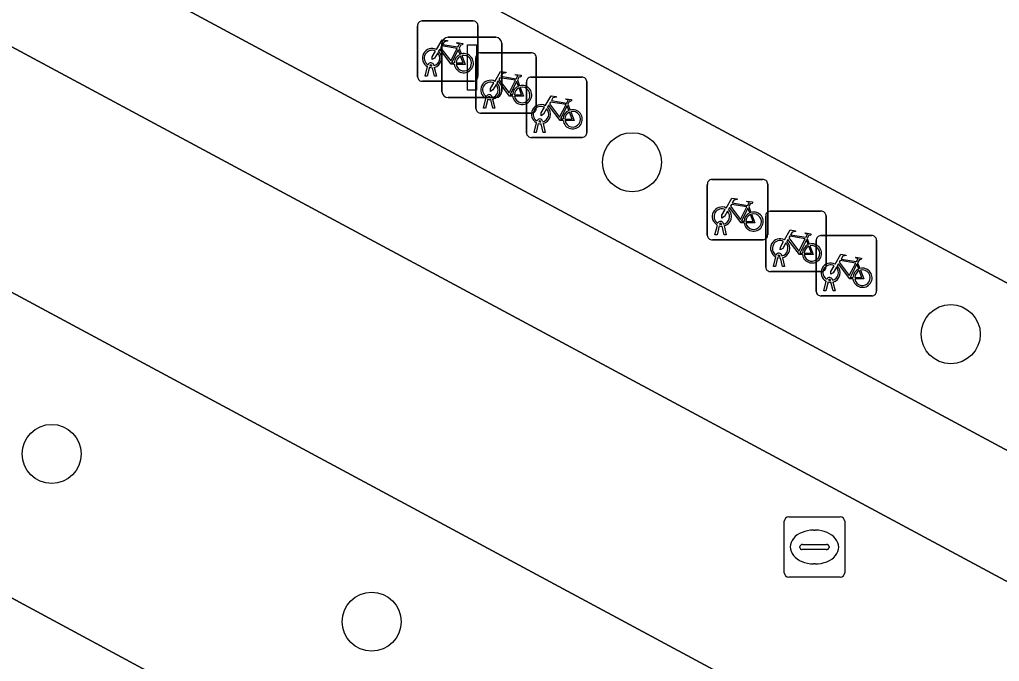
# Model space of a CAD drawing. Extents: x 159489 to 160304, y 383825 to 384531.
# Drawn here: x 159914.43 to 159930.66, y 384143.23 to 384153.86 of the extents above; entities that cross this region are included whole.
import ezdxf

# ---------------------------------------------------------------- set-up
doc = ezdxf.new("R2010")
doc.units = 0
for name, color, linetype in [('IMGEO_Boom', 7, 'Continuous'), ('IMGEO_Fietsenrek', 7, 'Continuous'), ('IMGEO_Groenvoorziening', 7, 'Continuous'), ('IMGEO_Lichtmast', 7, 'Continuous'), ('IMGEO_Parkeervlak_gesloten', 7, 'Continuous'), ('IMGEO_Rijbaan_lokaal_gesloten', 7, 'Continuous'), ('IMGEO_Rioolput', 7, 'Continuous'), ('IMGEO_Voetgangersgebied_gesloten', 7, 'Continuous'), ('IMGEO_Voetpad_open', 7, 'Continuous')]:
    doc.layers.add(name, color=color, linetype=linetype)

msp = doc.modelspace()

# ---------------------------------------------------------------- linework, layer by layer
at = {"layer": 'IMGEO_Boom'}
for centre in [(159924.577, 384151.5), (159929.858, 384148.65), (159914.961, 384146.666), (159920.262, 384143.886)]:
    msp.add_circle(centre, 0.489, dxfattribs=at)
at = {"layer": 'IMGEO_Fietsenrek'}
for p, q in [((159921.023, 384152.915), (159921.023, 384153.756)), ((159921.023, 384153.756), (159921.023, 384152.915)), ((159921.098, 384153.84), (159921.939, 384153.84)), ((159921.939, 384153.84), (159921.098, 384153.84)), ((159922.023, 384153.765), (159922.023, 384152.924)), ((159922.023, 384152.924), (159922.023, 384153.765)), ((159921.71, 384153.389), (159921.746, 384153.294)), ((159922.065, 384153.313), (159922.906, 384153.313)), ((159922.906, 384153.313), (159922.065, 384153.313)), ((159922.99, 384153.238), (159922.99, 384152.397)), ((159922.99, 384152.397), (159922.99, 384153.238)), ((159921.15, 384152.924), (159921.189, 384153.084)), ((159921.219, 384153.072), (159921.184, 384152.924)), ((159921.261, 384153.096), (159921.26, 384153.1)), ((159921.292, 384153.107), (159921.293, 384153.1)), ((159921.3, 384153.07), (159921.335, 384152.924)), ((159921.99, 384152.388), (159921.99, 384153.229)), ((159921.99, 384153.229), (159921.99, 384152.388)), ((159921.184, 384152.924), (159921.15, 384152.924)), ((159921.302, 384152.924), (159921.268, 384153.066)), ((159921.335, 384152.924), (159921.302, 384152.924)), ((159922.902, 384152.91), (159923.743, 384152.91)), ((159923.743, 384152.91), (159922.902, 384152.91)), ((159921.948, 384152.84), (159921.107, 384152.84)), ((159921.107, 384152.84), (159921.948, 384152.84)), ((159922.677, 384152.862), (159922.713, 384152.767)), ((159922.827, 384151.985), (159922.827, 384152.826)), ((159922.827, 384152.826), (159922.827, 384151.985)), ((159923.827, 384152.835), (159923.827, 384151.994)), ((159923.827, 384151.994), (159923.827, 384152.835)), ((159922.117, 384152.397), (159922.156, 384152.557)), ((159922.186, 384152.545), (159922.151, 384152.397)), ((159922.228, 384152.569), (159922.227, 384152.573)), ((159922.269, 384152.397), (159922.235, 384152.539)), ((159922.259, 384152.58), (159922.26, 384152.573)), ((159922.267, 384152.543), (159922.302, 384152.397)), ((159923.514, 384152.459), (159923.55, 384152.364)), ((159922.915, 384152.313), (159922.074, 384152.313)), ((159922.074, 384152.313), (159922.915, 384152.313)), ((159922.151, 384152.397), (159922.117, 384152.397)), ((159922.302, 384152.397), (159922.269, 384152.397)), ((159922.954, 384151.994), (159922.993, 384152.154)), ((159923.023, 384152.142), (159922.988, 384151.994)), ((159923.065, 384152.166), (159923.064, 384152.17)), ((159923.106, 384151.994), (159923.072, 384152.136)), ((159923.096, 384152.177), (159923.097, 384152.17)), ((159923.104, 384152.14), (159923.139, 384151.994)), ((159922.988, 384151.994), (159922.954, 384151.994)), ((159923.139, 384151.994), (159923.106, 384151.994)), ((159923.752, 384151.91), (159922.911, 384151.91)), ((159922.911, 384151.91), (159923.752, 384151.91)), ((159925.824, 384150.289), (159925.824, 384151.13)), ((159925.824, 384151.13), (159925.824, 384150.289)), ((159925.899, 384151.214), (159926.74, 384151.214)), ((159926.74, 384151.214), (159925.899, 384151.214)), ((159926.824, 384151.139), (159926.824, 384150.298)), ((159926.824, 384150.298), (159926.824, 384151.139)), ((159926.511, 384150.763), (159926.547, 384150.668)), ((159926.866, 384150.687), (159927.707, 384150.687)), ((159927.707, 384150.687), (159926.866, 384150.687)), ((159926.062, 384150.47), (159926.061, 384150.474)), ((159926.093, 384150.481), (159926.094, 384150.474)), ((159926.791, 384149.762), (159926.791, 384150.603)), ((159926.791, 384150.603), (159926.791, 384149.762)), ((159927.791, 384150.612), (159927.791, 384149.771)), ((159927.791, 384149.771), (159927.791, 384150.612)), ((159925.951, 384150.298), (159925.99, 384150.458)), ((159926.02, 384150.446), (159925.985, 384150.298)), ((159926.103, 384150.298), (159926.069, 384150.44)), ((159926.101, 384150.444), (159926.136, 384150.298)), ((159926.749, 384150.214), (159925.908, 384150.214)), ((159925.908, 384150.214), (159926.749, 384150.214)), ((159925.985, 384150.298), (159925.951, 384150.298)), ((159926.136, 384150.298), (159926.103, 384150.298)), ((159927.478, 384150.236), (159927.514, 384150.141)), ((159927.628, 384149.359), (159927.628, 384150.2)), ((159927.628, 384150.2), (159927.628, 384149.359)), ((159927.703, 384150.284), (159928.544, 384150.284)), ((159928.544, 384150.284), (159927.703, 384150.284)), ((159928.628, 384150.209), (159928.628, 384149.368)), ((159928.628, 384149.368), (159928.628, 384150.209)), ((159926.918, 384149.771), (159926.957, 384149.931)), ((159926.987, 384149.919), (159926.952, 384149.771)), ((159927.029, 384149.943), (159927.028, 384149.947)), ((159927.07, 384149.771), (159927.036, 384149.913)), ((159927.06, 384149.954), (159927.061, 384149.947)), ((159927.068, 384149.917), (159927.103, 384149.771)), ((159928.315, 384149.833), (159928.351, 384149.738)), ((159927.716, 384149.687), (159926.875, 384149.687)), ((159926.875, 384149.687), (159927.716, 384149.687)), ((159926.952, 384149.771), (159926.918, 384149.771)), ((159927.103, 384149.771), (159927.07, 384149.771)), ((159927.755, 384149.368), (159927.794, 384149.528)), ((159927.824, 384149.516), (159927.789, 384149.368)), ((159927.866, 384149.54), (159927.865, 384149.544)), ((159927.907, 384149.368), (159927.873, 384149.51)), ((159927.897, 384149.551), (159927.898, 384149.544)), ((159927.905, 384149.514), (159927.94, 384149.368)), ((159927.789, 384149.368), (159927.755, 384149.368)), ((159927.94, 384149.368), (159927.907, 384149.368)), ((159928.553, 384149.284), (159927.712, 384149.284)), ((159927.712, 384149.284), (159928.553, 384149.284))]:
    msp.add_line(p, q, dxfattribs=at)
for points in [[(159921.336, 384153.366), (159921.431, 384153.53), (159921.517, 384153.516), (159921.519, 384153.507), (159921.463, 384153.496), (159921.436, 384153.451), (159921.692, 384153.41)], [(159921.679, 384153.385), (159921.422, 384153.426), (159921.405, 384153.397), (159921.572, 384153.177), (159921.679, 384153.385)], [(159921.692, 384153.41), (159921.717, 384153.459), (159921.711, 384153.463), (159921.688, 384153.467), (159921.676, 384153.474), (159921.675, 384153.477), (159921.677, 384153.482), (159921.772, 384153.467), (159921.774, 384153.457), (159921.764, 384153.444), (159921.752, 384153.438), (159921.738, 384153.444), (159921.71, 384153.389)], [(159921.357, 384153.314), (159921.305, 384153.224), (159921.265, 384153.199), (159921.266, 384153.246), (159921.321, 384153.34)], [(159921.632, 384153.122), (159921.582, 384153.122), (159921.391, 384153.373), (159921.372, 384153.341)], [(159921.727, 384153.287), (159921.697, 384153.364), (159921.588, 384153.146), (159921.631, 384153.146)], [(159921.661, 384153.146), (159921.781, 384153.145), (159921.737, 384153.259)], [(159921.757, 384153.266), (159921.812, 384153.121), (159921.662, 384153.121)], [(159922.303, 384152.839), (159922.398, 384153.003), (159922.484, 384152.989), (159922.486, 384152.98), (159922.43, 384152.969), (159922.403, 384152.924), (159922.659, 384152.883)], [(159922.659, 384152.883), (159922.684, 384152.932), (159922.678, 384152.936), (159922.655, 384152.94), (159922.643, 384152.947), (159922.642, 384152.95), (159922.644, 384152.955), (159922.739, 384152.94), (159922.741, 384152.93), (159922.731, 384152.917), (159922.719, 384152.911), (159922.705, 384152.917), (159922.677, 384152.862)], [(159922.324, 384152.787), (159922.272, 384152.697), (159922.232, 384152.672), (159922.233, 384152.719), (159922.288, 384152.813)], [(159922.599, 384152.595), (159922.549, 384152.595), (159922.358, 384152.846), (159922.339, 384152.814)], [(159922.646, 384152.858), (159922.389, 384152.899), (159922.372, 384152.87), (159922.539, 384152.65), (159922.646, 384152.858)], [(159922.694, 384152.76), (159922.664, 384152.837), (159922.555, 384152.619), (159922.598, 384152.619)], [(159922.628, 384152.619), (159922.748, 384152.618), (159922.704, 384152.732)], [(159922.724, 384152.739), (159922.779, 384152.594), (159922.629, 384152.594)], [(159923.14, 384152.436), (159923.235, 384152.6), (159923.321, 384152.586), (159923.323, 384152.577), (159923.267, 384152.566), (159923.24, 384152.521), (159923.496, 384152.48)], [(159923.436, 384152.192), (159923.386, 384152.192), (159923.195, 384152.443), (159923.176, 384152.411)], [(159923.483, 384152.455), (159923.226, 384152.496), (159923.209, 384152.467), (159923.376, 384152.247), (159923.483, 384152.455)], [(159923.531, 384152.357), (159923.501, 384152.434), (159923.392, 384152.216), (159923.435, 384152.216)], [(159923.496, 384152.48), (159923.521, 384152.529), (159923.515, 384152.533), (159923.492, 384152.537), (159923.48, 384152.544), (159923.479, 384152.547), (159923.481, 384152.552), (159923.576, 384152.537), (159923.578, 384152.527), (159923.568, 384152.514), (159923.556, 384152.508), (159923.542, 384152.514), (159923.514, 384152.459)], [(159923.161, 384152.384), (159923.109, 384152.294), (159923.069, 384152.269), (159923.07, 384152.316), (159923.125, 384152.41)], [(159923.465, 384152.216), (159923.585, 384152.215), (159923.541, 384152.329)], [(159923.561, 384152.336), (159923.616, 384152.191), (159923.466, 384152.191)], [(159926.137, 384150.74), (159926.232, 384150.904), (159926.318, 384150.89), (159926.32, 384150.881), (159926.264, 384150.87), (159926.237, 384150.825), (159926.493, 384150.784)], [(159926.48, 384150.759), (159926.223, 384150.8), (159926.206, 384150.771), (159926.373, 384150.551), (159926.48, 384150.759)], [(159926.493, 384150.784), (159926.518, 384150.833), (159926.512, 384150.837), (159926.489, 384150.841), (159926.477, 384150.848), (159926.476, 384150.851), (159926.478, 384150.856), (159926.573, 384150.841), (159926.575, 384150.831), (159926.565, 384150.818), (159926.553, 384150.812), (159926.539, 384150.818), (159926.511, 384150.763)], [(159926.158, 384150.688), (159926.106, 384150.598), (159926.066, 384150.573), (159926.067, 384150.62), (159926.122, 384150.714)], [(159926.433, 384150.496), (159926.383, 384150.496), (159926.192, 384150.747), (159926.173, 384150.715)], [(159926.528, 384150.661), (159926.498, 384150.738), (159926.389, 384150.52), (159926.432, 384150.52)], [(159926.558, 384150.64), (159926.613, 384150.495), (159926.463, 384150.495)], [(159926.462, 384150.52), (159926.582, 384150.519), (159926.538, 384150.633)], [(159927.104, 384150.213), (159927.199, 384150.377), (159927.285, 384150.363), (159927.287, 384150.354), (159927.231, 384150.343), (159927.204, 384150.298), (159927.46, 384150.257)], [(159927.46, 384150.257), (159927.485, 384150.306), (159927.479, 384150.31), (159927.456, 384150.314), (159927.444, 384150.321), (159927.443, 384150.324), (159927.445, 384150.329), (159927.54, 384150.314), (159927.542, 384150.304), (159927.532, 384150.291), (159927.52, 384150.285), (159927.506, 384150.291), (159927.478, 384150.236)], [(159927.125, 384150.161), (159927.073, 384150.071), (159927.033, 384150.046), (159927.034, 384150.093), (159927.089, 384150.187)], [(159927.4, 384149.969), (159927.35, 384149.969), (159927.159, 384150.22), (159927.14, 384150.188)], [(159927.447, 384150.232), (159927.19, 384150.273), (159927.173, 384150.244), (159927.34, 384150.024), (159927.447, 384150.232)], [(159927.495, 384150.134), (159927.465, 384150.211), (159927.356, 384149.993), (159927.399, 384149.993)], [(159927.429, 384149.993), (159927.549, 384149.992), (159927.505, 384150.106)], [(159927.525, 384150.113), (159927.58, 384149.968), (159927.43, 384149.968)], [(159927.941, 384149.81), (159928.036, 384149.974), (159928.122, 384149.96), (159928.124, 384149.951), (159928.068, 384149.94), (159928.041, 384149.895), (159928.297, 384149.854)], [(159928.284, 384149.829), (159928.027, 384149.87), (159928.01, 384149.841), (159928.177, 384149.621), (159928.284, 384149.829)], [(159928.297, 384149.854), (159928.322, 384149.903), (159928.316, 384149.907), (159928.293, 384149.911), (159928.281, 384149.918), (159928.28, 384149.921), (159928.282, 384149.926), (159928.377, 384149.911), (159928.379, 384149.901), (159928.369, 384149.888), (159928.357, 384149.882), (159928.343, 384149.888), (159928.315, 384149.833)], [(159927.962, 384149.758), (159927.91, 384149.668), (159927.87, 384149.643), (159927.871, 384149.69), (159927.926, 384149.784)], [(159928.237, 384149.566), (159928.187, 384149.566), (159927.996, 384149.817), (159927.977, 384149.785)], [(159928.332, 384149.731), (159928.302, 384149.808), (159928.193, 384149.59), (159928.236, 384149.59)], [(159928.266, 384149.59), (159928.386, 384149.589), (159928.342, 384149.703)], [(159928.362, 384149.71), (159928.417, 384149.565), (159928.267, 384149.565)]]:
    msp.add_lwpolyline(points, dxfattribs=at)
for centre, radius, start, end in [((159921.101, 384153.762), 0.0779, 92.4484, 184.2845), ((159921.101, 384153.762), 0.0779, 92.4484, 184.2845), ((159921.945, 384153.762), 0.0779, 2.4484, 94.2845), ((159921.945, 384153.762), 0.0779, 2.4484, 94.2845), ((159921.263, 384153.225), 0.159, 62.6766, 242.1369), ((159921.263, 384153.225), 0.129, 63.3192, 238.903), ((159921.263, 384153.225), 0.129, 283.6043, 43.4302), ((159921.263, 384153.225), 0.159, 283.5766, 46.6042), ((159921.79, 384153.141), 0.159, 113.3408, 178.3217), ((159921.79, 384153.141), 0.159, 187.0065, 105.7708), ((159921.79, 384153.141), 0.129, 113.923, 177.9556), ((159921.79, 384153.141), 0.129, 188.6715, 104.5883), ((159922.068, 384153.235), 0.0779, 92.4484, 184.2845), ((159922.068, 384153.235), 0.0779, 92.4484, 184.2845), ((159922.912, 384153.235), 0.0779, 2.4484, 94.2845), ((159922.912, 384153.235), 0.0779, 2.4484, 94.2845), ((159921.243, 384153.096), 0.0499, 12.8025, 158.6934), ((159921.263, 384153.225), 0.159, 253.9967, 271.7867), ((159921.243, 384153.096), 0.0174, 12.8025, 163.4502), ((159921.263, 384153.225), 0.129, 253.415, 269.0204), ((159921.101, 384152.918), 0.0779, 182.4484, 274.2845), ((159921.101, 384152.918), 0.0779, 182.4484, 274.2845), ((159921.945, 384152.918), 0.0779, 272.4484, 4.2845), ((159921.945, 384152.918), 0.0779, 272.4484, 4.2845), ((159922.905, 384152.832), 0.0779, 92.4484, 184.2845), ((159922.905, 384152.832), 0.0779, 92.4484, 184.2845), ((159923.749, 384152.832), 0.0779, 2.4484, 94.2845), ((159923.749, 384152.832), 0.0779, 2.4484, 94.2845), ((159922.23, 384152.698), 0.159, 62.6766, 242.1369), ((159922.23, 384152.698), 0.129, 63.3192, 238.903), ((159922.23, 384152.698), 0.129, 283.6043, 43.4302), ((159922.23, 384152.698), 0.159, 283.5766, 46.6042), ((159922.757, 384152.614), 0.159, 113.3408, 178.3217), ((159922.757, 384152.614), 0.159, 187.0065, 105.7708), ((159922.21, 384152.569), 0.0499, 12.8025, 158.6934), ((159922.21, 384152.569), 0.0174, 12.8025, 163.4502), ((159922.757, 384152.614), 0.129, 113.923, 177.9556), ((159922.757, 384152.614), 0.129, 188.6715, 104.5883), ((159922.23, 384152.698), 0.159, 253.9967, 271.7867), ((159922.23, 384152.698), 0.129, 253.415, 269.0204), ((159923.067, 384152.295), 0.159, 62.6766, 242.1369), ((159923.067, 384152.295), 0.129, 63.3192, 238.903), ((159922.068, 384152.391), 0.0779, 182.4484, 274.2845), ((159922.068, 384152.391), 0.0779, 182.4484, 274.2845), ((159922.912, 384152.391), 0.0779, 272.4484, 4.2845), ((159922.912, 384152.391), 0.0779, 272.4484, 4.2845), ((159923.067, 384152.295), 0.129, 283.6043, 43.4302), ((159923.067, 384152.295), 0.159, 283.5766, 46.6042), ((159923.594, 384152.211), 0.159, 113.3408, 178.3217), ((159923.594, 384152.211), 0.159, 187.0065, 105.7708), ((159923.594, 384152.211), 0.129, 113.923, 177.9556), ((159923.594, 384152.211), 0.129, 188.6715, 104.5883), ((159923.047, 384152.166), 0.0499, 12.8025, 158.6934), ((159923.067, 384152.295), 0.159, 253.9967, 271.7867), ((159923.047, 384152.166), 0.0174, 12.8025, 163.4502), ((159923.067, 384152.295), 0.129, 253.415, 269.0204), ((159922.905, 384151.988), 0.0779, 182.4484, 274.2845), ((159922.905, 384151.988), 0.0779, 182.4484, 274.2845), ((159923.749, 384151.988), 0.0779, 272.4484, 4.2845), ((159923.749, 384151.988), 0.0779, 272.4484, 4.2845), ((159925.902, 384151.136), 0.0779, 92.4484, 184.2845), ((159925.902, 384151.136), 0.0779, 92.4484, 184.2845), ((159926.746, 384151.136), 0.0779, 2.4484, 94.2845), ((159926.746, 384151.136), 0.0779, 2.4484, 94.2845), ((159926.064, 384150.599), 0.159, 62.6766, 242.1369), ((159926.064, 384150.599), 0.129, 63.3192, 238.903), ((159926.064, 384150.599), 0.129, 283.6043, 43.4302), ((159926.064, 384150.599), 0.159, 283.5766, 46.6042), ((159926.591, 384150.515), 0.159, 113.3408, 178.3217), ((159926.591, 384150.515), 0.159, 187.0065, 105.7708), ((159926.591, 384150.515), 0.129, 188.6715, 104.5883), ((159926.869, 384150.609), 0.0779, 92.4484, 184.2845), ((159926.869, 384150.609), 0.0779, 92.4484, 184.2845), ((159927.713, 384150.609), 0.0779, 2.4484, 94.2845), ((159927.713, 384150.609), 0.0779, 2.4484, 94.2845), ((159926.044, 384150.47), 0.0499, 12.8025, 158.6934), ((159926.044, 384150.47), 0.0174, 12.8025, 163.4502), ((159926.064, 384150.599), 0.129, 253.415, 269.0204), ((159926.591, 384150.515), 0.129, 113.923, 177.9556), ((159926.064, 384150.599), 0.159, 253.9967, 271.7867), ((159925.902, 384150.292), 0.0779, 182.4484, 274.2845), ((159925.902, 384150.292), 0.0779, 182.4484, 274.2845), ((159926.746, 384150.292), 0.0779, 272.4484, 4.2845), ((159926.746, 384150.292), 0.0779, 272.4484, 4.2845), ((159927.031, 384150.072), 0.159, 62.6766, 242.1369), ((159927.031, 384150.072), 0.129, 63.3192, 238.903), ((159927.031, 384150.072), 0.129, 283.6043, 43.4302), ((159927.031, 384150.072), 0.159, 283.5766, 46.6042), ((159927.706, 384150.206), 0.0779, 92.4484, 184.2845), ((159927.706, 384150.206), 0.0779, 92.4484, 184.2845), ((159928.55, 384150.206), 0.0779, 2.4484, 94.2845), ((159928.55, 384150.206), 0.0779, 2.4484, 94.2845), ((159927.011, 384149.943), 0.0499, 12.8025, 158.6934), ((159927.558, 384149.988), 0.159, 113.3408, 178.3217), ((159927.558, 384149.988), 0.159, 187.0065, 105.7708), ((159927.558, 384149.988), 0.129, 113.923, 177.9556), ((159927.558, 384149.988), 0.129, 188.6715, 104.5883), ((159927.031, 384150.072), 0.159, 253.9967, 271.7867), ((159927.011, 384149.943), 0.0174, 12.8025, 163.4502), ((159927.031, 384150.072), 0.129, 253.415, 269.0204), ((159927.868, 384149.669), 0.159, 62.6766, 242.1369), ((159926.869, 384149.765), 0.0779, 182.4484, 274.2845), ((159926.869, 384149.765), 0.0779, 182.4484, 274.2845), ((159927.713, 384149.765), 0.0779, 272.4484, 4.2845), ((159927.713, 384149.765), 0.0779, 272.4484, 4.2845), ((159927.868, 384149.669), 0.129, 63.3192, 238.903), ((159927.868, 384149.669), 0.129, 283.6043, 43.4302), ((159927.868, 384149.669), 0.159, 283.5766, 46.6042), ((159928.395, 384149.585), 0.159, 113.3408, 178.3217), ((159928.395, 384149.585), 0.159, 187.0065, 105.7708), ((159928.395, 384149.585), 0.129, 113.923, 177.9556), ((159928.395, 384149.585), 0.129, 188.6715, 104.5883), ((159927.848, 384149.54), 0.0499, 12.8025, 158.6934), ((159927.868, 384149.669), 0.159, 253.9967, 271.7867), ((159927.848, 384149.54), 0.0174, 12.8025, 163.4502), ((159927.868, 384149.669), 0.129, 253.415, 269.0204), ((159927.706, 384149.362), 0.0779, 182.4484, 274.2845), ((159927.706, 384149.362), 0.0779, 182.4484, 274.2845), ((159928.55, 384149.362), 0.0779, 272.4484, 4.2845), ((159928.55, 384149.362), 0.0779, 272.4484, 4.2845)]:
    msp.add_arc(centre, radius, start, end, dxfattribs=at)
at = {"layer": 'IMGEO_Groenvoorziening'}
msp.add_lwpolyline([(159899.78, 384152.109), (159937.631, 384131.692), (159939.104, 384134.563), (159939.687, 384135.699), (159936.03, 384137.66), (159905.423, 384154.113)], dxfattribs=at)
at = {"layer": 'IMGEO_Lichtmast'}
for p, q in [((159921.528, 384153.57), (159922.318, 384153.57)), ((159922.318, 384153.57), (159921.528, 384153.57)), ((159921.428, 384152.67), (159921.428, 384153.47)), ((159921.428, 384153.47), (159921.428, 384152.67)), ((159922.418, 384153.47), (159922.418, 384152.67)), ((159922.418, 384152.67), (159922.418, 384153.47)), ((159922.318, 384152.57), (159921.528, 384152.57)), ((159921.528, 384152.57), (159922.318, 384152.57))]:
    msp.add_line(p, q, dxfattribs=at)
msp.add_lwpolyline([(159921.848, 384153.445), (159921.998, 384153.445), (159921.998, 384152.695), (159921.848, 384152.695), (159921.848, 384153.445)], dxfattribs=at)
for centre, start, end in [((159921.528, 384153.47), 90, 180), ((159921.528, 384153.47), 90, 180), ((159922.318, 384153.47), 0, 90), ((159922.318, 384153.47), 360, 90), ((159921.528, 384152.67), 180, 270), ((159921.528, 384152.67), 180, 270), ((159922.318, 384152.67), 270, 0), ((159922.318, 384152.67), 270, 0)]:
    msp.add_arc(centre, 0.1, start, end, dxfattribs=at)
at = {"layer": 'IMGEO_Parkeervlak_gesloten'}
msp.add_lwpolyline([(159912.004, 384156.822), (159911.095, 384155.132), (159969.104, 384123.965), (159970.012, 384125.655)], close=True, dxfattribs=at)
at = {"layer": 'IMGEO_Rijbaan_lokaal_gesloten'}
msp.add_lwpolyline([(159910.698, 384167.182), (159905.438, 384169.984), (159900.602, 384172.559), (159897.742, 384167.217), (159991.549, 384116.926), (159998.32, 384113.209), (160001.178, 384118.557)], close=True, dxfattribs=at)
msp.add_lwpolyline([(159997.184, 384111.056), (159989.868, 384114.987), (159988.96, 384113.296), (159974.025, 384121.32), (159974.934, 384123.011), (159970.012, 384125.655), (159969.104, 384123.965), (159911.095, 384155.132), (159912.004, 384156.822), (159894.341, 384166.312), (159891.699, 384161.454), (159893.509, 384160.525), (159895.723, 384159.334), (159901.046, 384156.469), (159905.423, 384154.113), (159936.03, 384137.66), (159939.687, 384135.699), (159941.411, 384134.785), (159948.486, 384130.974), (159966.662, 384121.216), (159972.01, 384118.346), (159992.857, 384107.129)], dxfattribs=at)
at = {"layer": 'IMGEO_Rioolput'}
for p, q in [((159927.174, 384145.623), (159928.026, 384145.623)), ((159927.099, 384144.697), (159927.099, 384145.549)), ((159928.1, 384145.549), (159928.1, 384144.697)), ((159927.587, 384145.403), (159927.612, 384145.403)), ((159927.358, 384145.117), (159927.358, 384145.129)), ((159927.401, 384145.166), (159927.799, 384145.166)), ((159927.842, 384145.129), (159927.842, 384145.117)), ((159927.796, 384145.08), (159927.398, 384145.08)), ((159927.61, 384144.843), (159927.585, 384144.843)), ((159928.026, 384144.623), (159927.174, 384144.623))]:
    msp.add_line(p, q, dxfattribs=at)
for points in [[(159927.174, 384145.623), (159928.026, 384145.623)], [(159927.099, 384144.697), (159927.099, 384145.549)], [(159928.1, 384145.549), (159928.1, 384144.697)], [(159928.026, 384144.623), (159927.174, 384144.623)]]:
    msp.add_lwpolyline(points, dxfattribs=at)
for centre, radius, start, end in [((159927.176, 384145.547), 0.0765, 91.552, 178.448), ((159927.176, 384145.547), 0.0765, 91.552, 178.448), ((159928.024, 384145.547), 0.0765, 1.552, 88.448), ((159928.024, 384145.547), 0.0765, 1.552, 88.448), ((159927.398, 384145.126), 0.0403, 85.8775, 175.7526), ((159927.395, 384145.116), 0.0366, 178.938, 274.7102), ((159927.799, 384145.123), 0.043, 264.8664, 352.4533), ((159927.803, 384145.128), 0.0386, 1.7309, 96.639), ((159927.176, 384144.699), 0.0765, 181.552, 268.448), ((159927.176, 384144.699), 0.0765, 181.552, 268.448), ((159928.024, 384144.699), 0.0765, 271.552, 358.448), ((159928.024, 384144.699), 0.0765, 271.552, 358.448)]:
    msp.add_arc(centre, radius, start, end, dxfattribs=at)
for centre, major_axis, ratio, start_param, end_param in [((159927.586, 384145.123), (-0.387, 0.002), 0.722429, 4.712389, 7.853982), ((159927.611, 384145.123), (-0.39, 0.002), 0.717154, 1.570796, 4.712389)]:
    msp.add_ellipse(centre, major_axis=major_axis, ratio=ratio, start_param=start_param, end_param=end_param, dxfattribs=at)
at = {"layer": 'IMGEO_Voetgangersgebied_gesloten'}
msp.add_lwpolyline([(159939.285, 384130.812), (159937.631, 384131.692), (159899.78, 384152.109)], dxfattribs=at)
at = {"layer": 'IMGEO_Voetpad_open'}
for points in [[(159993.803, 384125.855), (159988.602, 384128.644), (159972.877, 384137.075), (159970.476, 384138.363), (159951.365, 384148.61), (159948.39, 384150.205), (159940.225, 384154.583), (159935.251, 384157.25), (159918.126, 384166.432), (159912.035, 384169.676), (159906.775, 384172.478), (159901.96, 384175.043), (159901.938, 384175.054), (159899.663, 384176.232), (159894.932, 384167.392), (159894.341, 384166.312), (159912.004, 384156.822), (159970.012, 384125.655), (159974.934, 384123.011), (159989.868, 384114.987), (159997.184, 384111.056)], [(159998.32, 384113.209), (159991.549, 384116.926), (159897.742, 384167.217), (159900.602, 384172.559), (159905.438, 384169.984), (159910.698, 384167.182), (160001.178, 384118.557)]]:
    msp.add_lwpolyline(points, dxfattribs=at)

doc.saveas('drawing.dxf')
